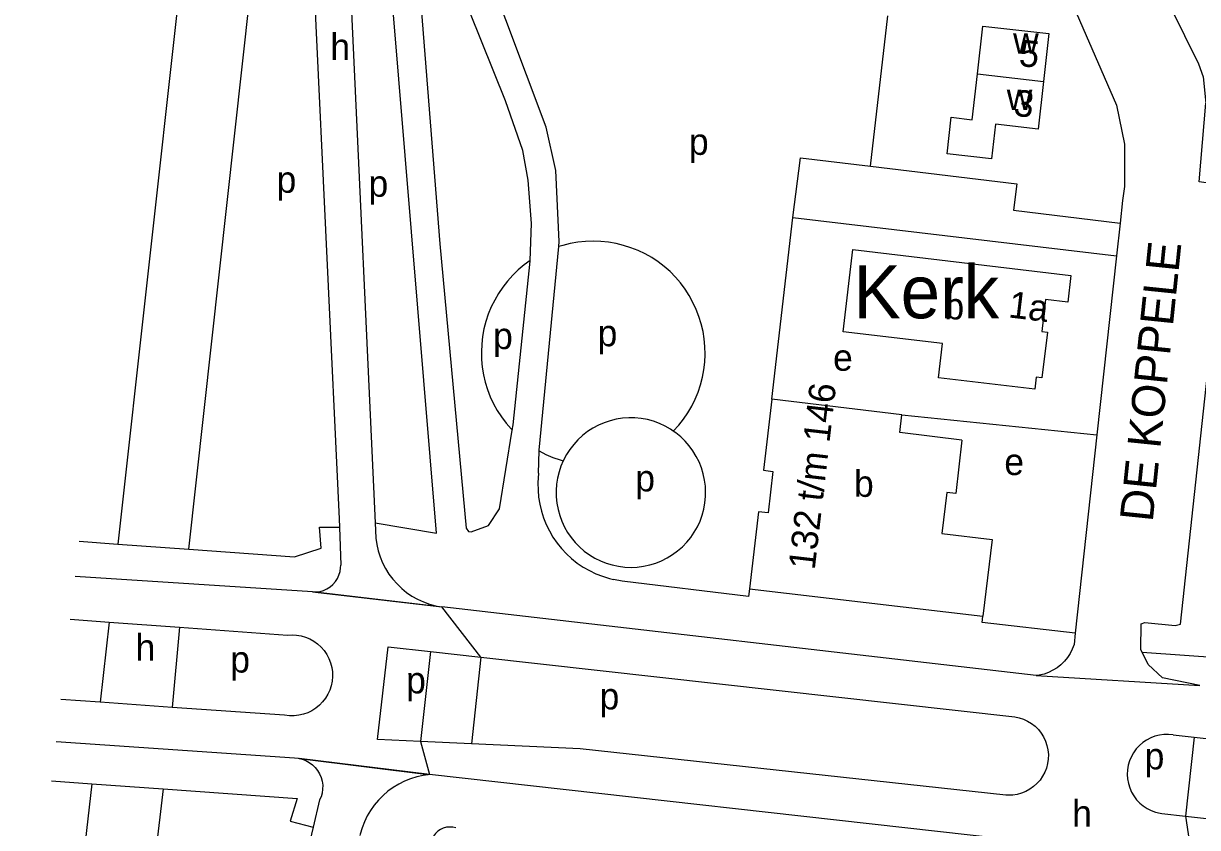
# Model space of a CAD drawing. Extents: x 161936 to 163647, y 386450 to 388633.
# Drawn here: x 162028.7 to 162206, y 387410.4 to 387531.8 of the extents above; entities that cross this region are included whole.
import ezdxf

# ---------------------------------------------------------------- set-up
doc = ezdxf.new("R2010")
doc.units = 0
for name, color, linetype in [('BLT_Basislijn', 7, 'Continuous'), ('BLT_Bebouwing', 7, 'Continuous'), ('BLT_Bebouwing_beschrifting', 7, 'Continuous'), ('BLT_Centroide', 7, 'Continuous'), ('BLT_Huisnummer', 7, 'Continuous'), ('BLT_Huisnummer_reeks', 7, 'Continuous'), ('BLT_Onderverdeling_panden', 7, 'Continuous'), ('BLT_Straatnaam', 7, 'Continuous'), ('BLT_Vlakafsluiter', 7, 'Continuous')]:
    doc.layers.add(name, color=color, linetype=linetype)

msp = doc.modelspace()

# ---------------------------------------------------------------- linework, layer by layer
at = {"layer": 'BLT_Basislijn'}
for p, q in [((162053.7, 387452.44), (162069.74, 387598.02)), ((162069.74, 387598.02), (162076.41, 387457)), ((162052.25, 387536.8), (162042.97, 387453.21)), ((162078.1, 387536.8), (162081.81, 387456.39)), ((162156.61, 387510.25), (162159.21, 387532.95)), ((162178.21, 387503.59), (162194.29, 387501.67)), ((162194.66, 387505.09), (162194.29, 387501.67)), ((162144.9, 387502.52), (162193.74, 387496.7)), ((162194.29, 387501.67), (162193.74, 387496.7)), ((162106.57, 387467.38), (162109.54, 387498.12)), ((162109.54, 387498.12), (162109.61, 387498.88)), ((162193.74, 387496.7), (162190.8, 387469.69)), ((162102.66, 387471.23), (162105.25, 387495.9)), ((162105.25, 387495.9), (162105.25, 387496.02)), ((162161.33, 387472.72), (162190.8, 387469.69)), ((162102.53, 387470.38), (162102.66, 387471.23)), ((162190.8, 387469.69), (162187.53, 387439.78)), ((162106.47, 387463.92), (162106.57, 387467.27)), ((162106.57, 387467.27), (162106.57, 387467.38)), ((162106.47, 387463.92), (162106.4, 387462.45)), ((162076.41, 387457), (162076.45, 387455.75)), ((162076.45, 387455.75), (162076.62, 387450.02)), ((162081.81, 387456.39), (162091.07, 387454.85)), ((162081.81, 387456.39), (162081.92, 387454.1)), ((162037.13, 387453.63), (162042.97, 387453.21)), ((162042.97, 387453.21), (162053.7, 387452.44)), ((162072.38, 387445.99), (162036.52, 387448.29)), ((162119.12, 387447.61), (162117.81, 387447.86)), ((162181.62, 387433.36), (162091.88, 387443.71)), ((162035.78, 387441.88), (162041.66, 387441.44)), ((162041.66, 387441.44), (162040.32, 387429.32)), ((162041.66, 387441.44), (162052.3, 387440.66)), ((162052.3, 387440.66), (162051.17, 387428.56)), ((162052.3, 387440.66), (162068.57, 387439.47)), ((162187.53, 387439.78), (162187.34, 387438.03)), ((162090.16, 387436.98), (162088.67, 387423.4)), ((162090.16, 387436.98), (162097.76, 387436.13)), ((162097.76, 387436.13), (162096.35, 387423.05)), ((162097.76, 387436.13), (162178.38, 387427.14)), ((162040.32, 387429.32), (162034.38, 387429.73)), ((162051.17, 387428.56), (162040.32, 387429.32)), ((162068.14, 387427.38), (162051.17, 387428.56)), ((162088.67, 387423.4), (162082.16, 387423.69)), ((162202.29, 387424.41), (162205.46, 387424.05)), ((162205.46, 387424.05), (162204.19, 387412.15)), ((162205.46, 387424.05), (162210.43, 387423.49)), ((162033.65, 387423.43), (162069.63, 387420.94)), ((162096.35, 387423.05), (162088.67, 387423.4)), ((162070.37, 387420.85), (162070.81, 387420.74)), ((162177.02, 387408.66), (162090.03, 387418.42)), ((162039.04, 387417.02), (162028.73, 387325.96)), ((162032.96, 387417.46), (162039.04, 387417.02)), ((162039.04, 387417.02), (162049.8, 387416.24)), ((162049.8, 387416.24), (162039.11, 387324.48)), ((162073.44, 387414.58), (162072.46, 387410.49)), ((162200.61, 387412.55), (162204.19, 387412.15)), ((162204.19, 387412.15), (162209.16, 387411.6)), ((162072.46, 387410.49), (162051.61, 387323.42))]:
    msp.add_line(p, q, dxfattribs=at)
for points in [[(162091.07, 387454.85), (162082.57, 387557.39), (162082.17, 387574.39), (162104.42, 387772.59)], [(162105.25, 387496.02), (162105.45, 387501.6), (162104.92, 387508.14), (162104.14, 387512.62), (162101.49, 387520.14), (162094.27, 387538.16), (162092.04, 387548.82), (162091.17, 387557.2), (162091.01, 387573.59), (162091.28, 387576.9), (162102.71, 387677.76), (162102.74, 387679.32), (162098.54, 387679.85), (162086.39, 387572.96), (162086.23, 387569.7), (162086.67, 387560.82), (162091.61, 387498.55), (162095.58, 387455.59), (162095.91, 387455.11), (162096.34, 387455.08), (162098.95, 387456.02), (162100.61, 387458.53), (162102.53, 387470.38)], [(162109.61, 387498.88), (162109.08, 387509.6), (162107.64, 387516.13), (162098.56, 387540.32), (162096.82, 387547.55), (162095.8, 387553.96), (162095.1, 387559.46), (162095.07, 387570.73), (162096.25, 387583.3), (162096.66, 387583.3), (162112.84, 387570.59)], [(162169.17, 387575.93), (162193.76, 387519.47), (162194.95, 387513.58), (162194.95, 387507.18), (162194.66, 387505.09)], [(162197.02, 387545.06), (162199.73, 387538.66), (162206.15, 387525.72), (162206.82, 387523.75), (162207.22, 387519.78)], [(162206.31, 387431.84), (162200.67, 387433.03), (162198.54, 387435.04), (162197.42, 387437.27), (162197.47, 387441.18), (162198.01, 387441.39), (162202.63, 387440.92), (162203.42, 387441.12), (162210.57, 387507.28), (162206.22, 387507.9), (162207.22, 387519.78)], [(162144.9, 387502.52), (162146.02, 387511.53), (162156.61, 387510.25)], [(162156.61, 387510.25), (162178.71, 387507.59), (162178.21, 387503.59)], [(162141.73, 387475.06), (162144.9, 387502.52)], [(162126.84, 387470.26), (162127.67, 387471.17), (162128.38, 387472.08), (162129.04, 387473.04), (162129.62, 387474.05), (162130.14, 387475.09), (162130.58, 387476.16), (162130.95, 387477.27), (162131.24, 387478.39), (162131.45, 387479.53), (162131.58, 387480.69), (162131.64, 387481.85), (162131.61, 387483.01), (162131.5, 387484.17), (162131.32, 387485.32), (162131.05, 387486.45), (162130.71, 387487.56), (162130.3, 387488.64), (162129.8, 387489.7), (162129.24, 387490.72), (162128.61, 387491.69), (162127.92, 387492.62), (162127.16, 387493.5), (162126.34, 387494.33), (162125.47, 387495.1), (162124.55, 387495.8), (162123.58, 387496.45), (162122.57, 387497.02), (162121.52, 387497.52), (162120.44, 387497.95), (162119.33, 387498.3), (162118.2, 387498.58), (162117.06, 387498.78), (162115.9, 387498.9), (162114.74, 387498.94), (162113.58, 387498.9), (162112.42, 387498.78), (162111.27, 387498.58), (162110.15, 387498.3), (162109.54, 387498.12)], [(162105.25, 387496.02), (162104.32, 387495.34), (162103.43, 387494.59), (162102.6, 387493.79), (162101.82, 387492.92), (162101.1, 387492.01), (162100.45, 387491.05), (162099.87, 387490.04), (162099.35, 387489), (162098.91, 387487.92), (162098.54, 387486.82), (162098.25, 387485.7), (162098.04, 387484.55), (162097.91, 387483.4), (162097.86, 387482.24), (162097.88, 387481.08), (162097.99, 387479.92), (162098.18, 387478.77), (162098.44, 387477.64), (162098.78, 387476.53), (162099.2, 387475.44), (162099.69, 387474.39), (162100.25, 387473.37), (162100.88, 387472.4), (162101.58, 387471.47), (162102.34, 387470.59), (162102.53, 387470.38)], [(162126.84, 387470.26), (162126.43, 387470.54), (162125.61, 387471.01), (162124.74, 387471.41), (162123.85, 387471.74), (162122.93, 387471.99), (162122, 387472.16), (162121.05, 387472.25), (162120.1, 387472.27), (162119.16, 387472.2), (162118.22, 387472.05), (162117.29, 387471.83), (162116.39, 387471.53), (162115.52, 387471.15), (162114.68, 387470.7), (162113.89, 387470.18), (162113.14, 387469.6), (162112.44, 387468.96), (162111.8, 387468.26), (162111.21, 387467.5), (162110.7, 387466.71), (162110.21, 387465.78)], [(162131.72, 387460.98), (162131.68, 387461.93), (162131.56, 387462.87), (162131.36, 387463.8), (162131.08, 387464.71), (162130.73, 387465.6), (162130.31, 387466.45), (162129.81, 387467.26), (162129.25, 387468.02), (162128.63, 387468.74), (162127.95, 387469.4), (162127.21, 387470.01), (162126.84, 387470.26)], [(162106.57, 387467.27), (162107.6, 387466.74), (162108.67, 387466.29), (162109.77, 387465.91), (162110.21, 387465.78)], [(162110.21, 387465.78), (162109.88, 387464.99), (162109.58, 387464.09), (162109.35, 387463.17), (162109.21, 387462.23), (162109.14, 387461.28), (162109.16, 387460.33), (162109.25, 387459.39), (162109.43, 387458.45), (162109.68, 387457.54), (162110.01, 387456.65), (162110.41, 387455.78), (162110.88, 387454.96), (162111.42, 387454.18), (162112.02, 387453.45), (162112.69, 387452.77), (162113.4, 387452.14), (162114.17, 387451.58), (162114.99, 387451.09), (162115.84, 387450.67), (162116.72, 387450.32), (162117.63, 387450.05), (162118.56, 387449.85), (162119.5, 387449.73), (162120.45, 387449.69), (162121.4, 387449.74), (162122.34, 387449.86), (162123.27, 387450.06), (162124.18, 387450.34), (162125.06, 387450.69), (162125.91, 387451.11), (162126.72, 387451.61), (162127.49, 387452.17), (162128.2, 387452.8), (162128.86, 387453.48), (162129.46, 387454.22), (162130, 387455), (162130.47, 387455.83), (162130.87, 387456.69), (162131.19, 387457.58), (162131.44, 387458.5), (162131.61, 387459.43), (162131.7, 387460.38), (162131.72, 387460.98)], [(162106.4, 387462.45), (162106.41, 387461.37), (162106.5, 387460.3), (162106.67, 387459.23), (162106.92, 387458.18), (162107.25, 387457.16), (162107.65, 387456.16), (162108.13, 387455.19), (162108.67, 387454.26), (162109.29, 387453.37), (162109.96, 387452.53), (162110.7, 387451.74), (162111.49, 387451.01), (162112.34, 387450.34), (162113.23, 387449.74), (162114.17, 387449.2), (162115.14, 387448.73), (162116.15, 387448.34), (162117.18, 387448.02), (162117.81, 387447.86)], [(162053.7, 387452.44), (162069.63, 387451.3), (162073.65, 387452.57), (162073.44, 387455.75), (162076.45, 387455.75)], [(162081.92, 387454.1), (162082.06, 387453.14), (162082.28, 387452.19), (162082.58, 387451.27), (162082.95, 387450.38), (162083.39, 387449.51), (162083.9, 387448.69), (162084.49, 387447.92), (162085.13, 387447.19), (162085.83, 387446.52), (162086.58, 387445.91), (162087.38, 387445.36), (162088.22, 387444.88), (162089.1, 387444.47), (162090.01, 387444.14), (162090.95, 387443.88), (162091.18, 387443.84)], [(162072.83, 387445.99), (162072.94, 387445.99), (162073.5, 387446.07), (162074.04, 387446.22), (162074.55, 387446.45), (162075.02, 387446.75), (162075.45, 387447.12), (162075.82, 387447.54), (162076.12, 387448.01), (162076.36, 387448.52), (162076.52, 387449.05), (162076.61, 387449.61), (162076.62, 387450.02)], [(162138.35, 387446.46), (162138.21, 387445.28), (162119.12, 387447.61)], [(162072.38, 387445.99), (162072.83, 387445.99)], [(162091.18, 387443.84), (162091.88, 387443.71)], [(162187.53, 387439.78), (162173.47, 387441.35), (162173.59, 387442.31)], [(162068.57, 387439.47), (162069.27, 387439.51), (162069.96, 387439.47), (162070.65, 387439.35), (162071.32, 387439.15), (162071.97, 387438.88), (162072.58, 387438.54), (162073.14, 387438.13), (162073.66, 387437.66), (162074.12, 387437.13), (162074.51, 387436.55), (162074.84, 387435.93), (162075.09, 387435.28), (162075.27, 387434.6), (162075.37, 387433.91), (162075.39, 387433.21), (162075.33, 387432.52), (162075.19, 387431.83), (162074.97, 387431.17), (162074.68, 387430.53), (162074.32, 387429.93), (162073.89, 387429.38), (162073.4, 387428.88), (162072.86, 387428.44), (162072.27, 387428.06), (162071.64, 387427.75), (162070.98, 387427.52), (162070.3, 387427.36), (162069.61, 387427.29), (162068.91, 387427.29), (162068.14, 387427.38)], [(162187.34, 387438.03), (162187.08, 387437.34), (162186.75, 387436.68), (162186.35, 387436.07), (162185.88, 387435.51), (162185.36, 387434.99), (162184.78, 387434.54), (162184.16, 387434.15), (162183.5, 387433.84), (162182.81, 387433.59), (162182.09, 387433.43), (162181.62, 387433.36)], [(162082.16, 387423.69), (162083.79, 387437.69), (162090.16, 387436.98)], [(162197.61, 387436.89), (162232.44, 387434.43), (162234.78, 387434.25), (162335.66, 387422.79), (162337.59, 387423.54), (162338.9, 387425.45), (162339.81, 387427.61)], [(162178.38, 387427.14), (162179.05, 387427), (162179.71, 387426.78), (162180.33, 387426.49), (162180.92, 387426.13), (162181.46, 387425.7), (162181.95, 387425.21), (162182.38, 387424.67), (162182.74, 387424.09), (162183.03, 387423.46), (162183.25, 387422.8), (162183.39, 387422.13), (162183.46, 387421.44), (162183.44, 387420.75), (162183.34, 387420.07), (162183.17, 387419.4), (162182.92, 387418.76), (162182.59, 387418.15), (162182.2, 387417.58), (162181.74, 387417.06), (162181.23, 387416.6), (162180.67, 387416.2), (162180.07, 387415.86), (162179.43, 387415.6), (162178.76, 387415.42), (162178.08, 387415.31), (162177.39, 387415.29), (162177.03, 387415.3)], [(162202.29, 387424.41), (162201.6, 387424.48), (162200.91, 387424.46), (162200.23, 387424.37), (162199.56, 387424.2), (162198.91, 387423.95), (162198.3, 387423.63), (162197.72, 387423.24), (162197.2, 387422.79), (162196.73, 387422.28), (162196.32, 387421.72), (162195.99, 387421.12), (162195.72, 387420.48), (162195.53, 387419.81), (162195.41, 387419.13), (162195.38, 387418.44), (162195.42, 387417.75), (162195.55, 387417.07), (162195.75, 387416.41), (162196.03, 387415.77), (162196.38, 387415.18), (162196.79, 387414.62), (162197.27, 387414.12), (162197.8, 387413.68), (162198.38, 387413.3), (162199, 387412.99), (162199.65, 387412.75), (162200.32, 387412.59), (162200.61, 387412.55)], [(162177.03, 387415.3), (162112.78, 387422.32), (162096.35, 387423.05)], [(162069.63, 387420.94), (162070.22, 387420.88), (162070.37, 387420.85)], [(162070.81, 387420.74), (162071.35, 387420.54), (162071.87, 387420.25), (162072.35, 387419.9), (162072.77, 387419.49), (162073.14, 387419.03), (162073.44, 387418.52), (162073.67, 387417.97), (162073.82, 387417.4), (162073.9, 387416.81), (162073.89, 387416.22), (162073.81, 387415.63), (162073.65, 387415.06), (162073.44, 387414.58)], [(162089.84, 387418.39), (162089.06, 387418.28), (162088.11, 387418.07), (162087.17, 387417.78), (162086.26, 387417.41), (162085.39, 387416.98), (162084.55, 387416.47), (162083.75, 387415.89), (162083.01, 387415.26), (162082.32, 387414.56), (162081.69, 387413.81), (162081.12, 387413.01), (162080.62, 387412.17), (162080.2, 387411.29), (162079.84, 387410.37), (162079.56, 387409.43), (162079.51, 387409.24)], [(162090.03, 387418.42), (162089.84, 387418.39)], [(162049.8, 387416.24), (162070.05, 387414.79), (162068.99, 387411.4), (162072.46, 387410.49)], [(162094, 387410.35), (162093.53, 387410.46), (162093.05, 387410.49), (162092.57, 387410.45), (162092.11, 387410.32), (162091.67, 387410.12), (162091.27, 387409.85), (162090.93, 387409.51), (162090.64, 387409.13), (162090.42, 387408.7), (162090.33, 387408.45)]]:
    msp.add_lwpolyline(points, dxfattribs=at)
at = {"layer": 'BLT_Bebouwing'}
for p, q in [((162161.33, 387472.72), (162141.73, 387475.06)), ((162138.35, 387446.46), (162173.59, 387442.31))]:
    msp.add_line(p, q, dxfattribs=at)
for points in [[(162172.76, 387524.18), (162173.57, 387531.38), (162183.52, 387530.26), (162182.71, 387523.06)], [(162182.71, 387523.06), (162181.9, 387515.86), (162175.46, 387516.58), (162174.87, 387511.37), (162168.16, 387512.12), (162168.78, 387517.63), (162171.98, 387517.27), (162172.76, 387524.18)], [(162141.73, 387475.06), (162140.47, 387464.34), (162141.88, 387464.17), (162141.14, 387457.91), (162139.72, 387458.08), (162138.35, 387446.46)], [(162170.42, 387468.9), (162161.03, 387470.04), (162161.33, 387472.72)], [(162170.42, 387468.9), (162169.49, 387460.85), (162168.11, 387461.01), (162167.38, 387454.79), (162175, 387453.89), (162173.59, 387442.31)]]:
    msp.add_lwpolyline(points, dxfattribs=at)
msp.add_lwpolyline([(162153.94, 387497.66), (162186.87, 387493.76), (162186.39, 387489.73), (162183.05, 387490.12), (162182.47, 387485.28), (162183.32, 387485.18), (162182.5, 387478.32), (162181.63, 387478.42), (162181.41, 387476.58), (162166.85, 387478.31), (162167.47, 387483.5), (162152.47, 387485.27)], close=True, dxfattribs=at)
at = {"layer": 'BLT_Onderverdeling_panden'}
msp.add_line((162172.76, 387524.18), (162182.71, 387523.06), dxfattribs=at)
at = {"layer": 'BLT_Vlakafsluiter'}
for p, q in [((162072.38, 387445.99), (162091.88, 387443.71)), ((162072.83, 387445.99), (162091.18, 387443.84)), ((162097.76, 387436.13), (162091.88, 387443.71)), ((162181.62, 387433.36), (162206.31, 387431.84)), ((162088.67, 387423.4), (162090.03, 387418.42)), ((162090.03, 387418.42), (162070.37, 387420.85)), ((162089.84, 387418.39), (162070.81, 387420.74)), ((162204.19, 387412.15), (162205.15, 387405.5))]:
    msp.add_line(p, q, dxfattribs=at)

# ---------------------------------------------------------------- texts
at = {"layer": 'BLT_Bebouwing_beschrifting'}
msp.add_text('Kerk', height=8, dxfattribs=at).set_placement((162154.03, 387487.29))
at = {"layer": 'BLT_Centroide'}
for s, p in [('h', (162075.06, 387526.27)), ('w', (162178.14, 387527.22)), ('w', (162177.18, 387518.75)), ('p', (162129.2, 387511.96)), ('p', (162066.94, 387506.24)), ('p', (162080.82, 387505.64)), ('b', (162167.77, 387487.12)), ('p', (162099.63, 387482.64)), ('p', (162115.41, 387483.07)), ('e', (162150.96, 387479.37)), ('e', (162176.81, 387463.63)), ('b', (162154.12, 387460.34)), ('p', (162121.1, 387461.16)), ('h', (162045.65, 387435.6)), ('p', (162059.95, 387433.81)), ('p', (162086.5, 387430.67)), ('p', (162115.71, 387428.25)), ('p', (162198, 387419.2)), ('h', (162187.06, 387410.55))]:
    msp.add_text(s, height=4, dxfattribs=at).set_placement(p)
at = {"layer": 'BLT_Huisnummer'}
for s, rotation, p in [('5', 353.5583, (162178.91, 387525.41)), ('3', 353.5583, (162178.1, 387517.89)), ('1a', 353.2434, (162177.32, 387487.44))]:
    msp.add_text(s, height=4, rotation=rotation, dxfattribs=at).set_placement(p)
at = {"layer": 'BLT_Huisnummer_reeks'}
msp.add_text('132 t/m 146', height=4, rotation=83.3828, dxfattribs=at).set_placement((162148.18, 387449.22))
at = {"layer": 'BLT_Straatnaam'}
msp.add_text('DE KOPPELE', height=5, rotation=84.1132, dxfattribs=at).set_placement((162199.21, 387456.45))

doc.saveas('drawing.dxf')
